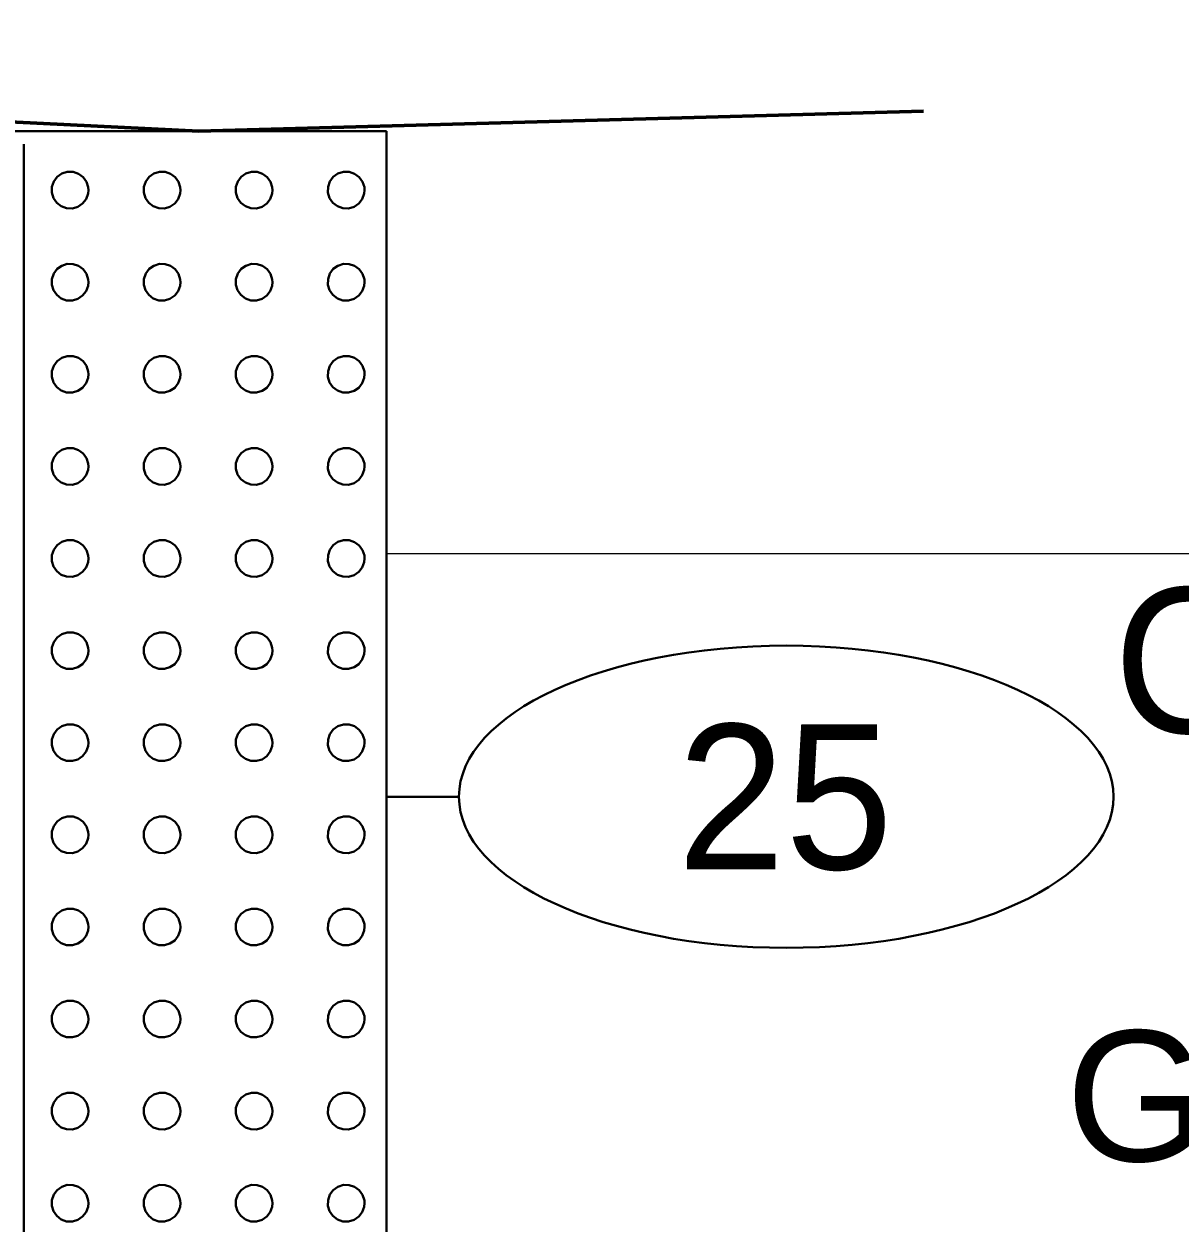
# Model space of a CAD drawing. Extents: x -76 to 974, y -1080 to -735.
# Drawn here: x 792.54 to 800.51, y -936.71 to -928.44 of the extents above; entities that cross this region are included whole.
import ezdxf
from ezdxf.enums import TextEntityAlignment as Align

# ---------------------------------------------------------------- set-up
doc = ezdxf.new("R2010")
doc.units = 0
doc.header["$LTSCALE"] = 0.36
doc.linetypes.add('LONG_DASHED', pattern=[7.5, 6, -1.5])
for name, color, linetype, lineweight in [('27', 7, 'Continuous', 40), ('28', 7, 'LONG_DASHED', 60), ('7', 7, 'Continuous', 13)]:
    doc.layers.add(name, color=color, linetype=linetype, lineweight=lineweight)
doc.layers.add('29', color=7, linetype='Continuous')

msp = doc.modelspace()

# ---------------------------------------------------------------- linework, layer by layer
at = {"layer": '27'}
for p, q in [((792.4513, -929.179), (795.0402, -929.179)), ((795.0402, -941.2678), (795.0402, -929.179)), ((792.5402, -929.2678), (792.5402, -941.2678)), ((795.5402, -933.7678), (795.0402, -933.7678))]:
    msp.add_line(p, q, dxfattribs=at)
for points in [[(792.9848, -929.5853), (792.9832, -929.5656), (792.9711, -929.5279), (792.9479, -929.4958), (792.9161, -929.4724), (792.8785, -929.4599), (792.839, -929.4596), (792.8012, -929.4714), (792.7689, -929.4943), (792.7452, -929.526), (792.7324, -929.5634), (792.7317, -929.6029), (792.7432, -929.6408), (792.7658, -929.6733), (792.7973, -929.6972), (792.8346, -929.7104), (792.8741, -929.7114), (792.9121, -929.7002), (792.9448, -929.6779), (792.969, -929.6467), (792.9825, -929.6095)], [(793.6198, -929.5853), (793.6182, -929.5656), (793.6061, -929.5279), (793.5829, -929.4958), (793.5511, -929.4724), (793.5135, -929.4599), (793.474, -929.4596), (793.4362, -929.4714), (793.4039, -929.4943), (793.3802, -929.526), (793.3674, -929.5634), (793.3667, -929.6029), (793.3782, -929.6408), (793.4008, -929.6733), (793.4323, -929.6972), (793.4696, -929.7104), (793.5091, -929.7114), (793.5471, -929.7002), (793.5798, -929.6779), (793.604, -929.6467), (793.6175, -929.6095)], [(794.2548, -929.5853), (794.2532, -929.5656), (794.2411, -929.5279), (794.2179, -929.4958), (794.1861, -929.4724), (794.1485, -929.4599), (794.109, -929.4596), (794.0712, -929.4714), (794.0389, -929.4943), (794.0152, -929.526), (794.0024, -929.5634), (794.0017, -929.6029), (794.0132, -929.6408), (794.0358, -929.6733), (794.0673, -929.6972), (794.1046, -929.7104), (794.1441, -929.7114), (794.1821, -929.7002), (794.2148, -929.6779), (794.239, -929.6467), (794.2525, -929.6095)], [(794.8898, -929.5853), (794.8882, -929.5656), (794.8761, -929.5279), (794.8529, -929.4958), (794.8211, -929.4724), (794.7835, -929.4599), (794.744, -929.4596), (794.7062, -929.4714), (794.6739, -929.4943), (794.6502, -929.526), (794.6374, -929.5634), (794.6367, -929.6029), (794.6482, -929.6408), (794.6708, -929.6733), (794.7023, -929.6972), (794.7396, -929.7104), (794.7791, -929.7114), (794.8171, -929.7002), (794.8498, -929.6779), (794.874, -929.6467), (794.8875, -929.6095)], [(792.9848, -930.2203), (792.9832, -930.2006), (792.9711, -930.1629), (792.9479, -930.1308), (792.9161, -930.1074), (792.8785, -930.0949), (792.839, -930.0946), (792.8012, -930.1064), (792.7689, -930.1293), (792.7452, -930.161), (792.7324, -930.1984), (792.7317, -930.2379), (792.7432, -930.2758), (792.7658, -930.3083), (792.7973, -930.3322), (792.8346, -930.3454), (792.8741, -930.3464), (792.9121, -930.3352), (792.9448, -930.3129), (792.969, -930.2817), (792.9825, -930.2445)], [(793.6198, -930.2203), (793.6182, -930.2006), (793.6061, -930.1629), (793.5829, -930.1308), (793.5511, -930.1074), (793.5135, -930.0949), (793.474, -930.0946), (793.4362, -930.1064), (793.4039, -930.1293), (793.3802, -930.161), (793.3674, -930.1984), (793.3667, -930.2379), (793.3782, -930.2758), (793.4008, -930.3083), (793.4323, -930.3322), (793.4696, -930.3454), (793.5091, -930.3464), (793.5471, -930.3352), (793.5798, -930.3129), (793.604, -930.2817), (793.6175, -930.2445)], [(794.2548, -930.2203), (794.2532, -930.2006), (794.2411, -930.1629), (794.2179, -930.1308), (794.1861, -930.1074), (794.1485, -930.0949), (794.109, -930.0946), (794.0712, -930.1064), (794.0389, -930.1293), (794.0152, -930.161), (794.0024, -930.1984), (794.0017, -930.2379), (794.0132, -930.2758), (794.0358, -930.3083), (794.0673, -930.3322), (794.1046, -930.3454), (794.1441, -930.3464), (794.1821, -930.3352), (794.2148, -930.3129), (794.239, -930.2817), (794.2525, -930.2445)], [(794.8898, -930.2203), (794.8882, -930.2006), (794.8761, -930.1629), (794.8529, -930.1308), (794.8211, -930.1074), (794.7835, -930.0949), (794.744, -930.0946), (794.7062, -930.1064), (794.6739, -930.1293), (794.6502, -930.161), (794.6374, -930.1984), (794.6367, -930.2379), (794.6482, -930.2758), (794.6708, -930.3083), (794.7023, -930.3322), (794.7396, -930.3454), (794.7791, -930.3464), (794.8171, -930.3352), (794.8498, -930.3129), (794.874, -930.2817), (794.8875, -930.2445)], [(792.9848, -930.8553), (792.9832, -930.8356), (792.9711, -930.7979), (792.9479, -930.7658), (792.9161, -930.7424), (792.8785, -930.7299), (792.839, -930.7296), (792.8012, -930.7414), (792.7689, -930.7643), (792.7452, -930.796), (792.7324, -930.8334), (792.7317, -930.8729), (792.7432, -930.9108), (792.7658, -930.9433), (792.7973, -930.9672), (792.8346, -930.9804), (792.8741, -930.9814), (792.9121, -930.9702), (792.9448, -930.9479), (792.969, -930.9167), (792.9825, -930.8795)], [(793.6198, -930.8553), (793.6182, -930.8356), (793.6061, -930.7979), (793.5829, -930.7658), (793.5511, -930.7424), (793.5135, -930.7299), (793.474, -930.7296), (793.4362, -930.7414), (793.4039, -930.7643), (793.3802, -930.796), (793.3674, -930.8334), (793.3667, -930.8729), (793.3782, -930.9108), (793.4008, -930.9433), (793.4323, -930.9672), (793.4696, -930.9804), (793.5091, -930.9814), (793.5471, -930.9702), (793.5798, -930.9479), (793.604, -930.9167), (793.6175, -930.8795)], [(794.2548, -930.8553), (794.2532, -930.8356), (794.2411, -930.7979), (794.2179, -930.7658), (794.1861, -930.7424), (794.1485, -930.7299), (794.109, -930.7296), (794.0712, -930.7414), (794.0389, -930.7643), (794.0152, -930.796), (794.0024, -930.8334), (794.0017, -930.8729), (794.0132, -930.9108), (794.0358, -930.9433), (794.0673, -930.9672), (794.1046, -930.9804), (794.1441, -930.9814), (794.1821, -930.9702), (794.2148, -930.9479), (794.239, -930.9167), (794.2525, -930.8795)], [(794.8898, -930.8553), (794.8882, -930.8356), (794.8761, -930.7979), (794.8529, -930.7658), (794.8211, -930.7424), (794.7835, -930.7299), (794.744, -930.7296), (794.7062, -930.7414), (794.6739, -930.7643), (794.6502, -930.796), (794.6374, -930.8334), (794.6367, -930.8729), (794.6482, -930.9108), (794.6708, -930.9433), (794.7023, -930.9672), (794.7396, -930.9804), (794.7791, -930.9814), (794.8171, -930.9702), (794.8498, -930.9479), (794.874, -930.9167), (794.8875, -930.8795)], [(792.9848, -931.4903), (792.9832, -931.4706), (792.9711, -931.4329), (792.9479, -931.4008), (792.9161, -931.3774), (792.8785, -931.3649), (792.839, -931.3646), (792.8012, -931.3764), (792.7689, -931.3993), (792.7452, -931.431), (792.7324, -931.4684), (792.7317, -931.5079), (792.7432, -931.5458), (792.7658, -931.5783), (792.7973, -931.6022), (792.8346, -931.6154), (792.8741, -931.6164), (792.9121, -931.6052), (792.9448, -931.5829), (792.969, -931.5517), (792.9825, -931.5145)], [(793.6198, -931.4903), (793.6182, -931.4706), (793.6061, -931.4329), (793.5829, -931.4008), (793.5511, -931.3774), (793.5135, -931.3649), (793.474, -931.3646), (793.4362, -931.3764), (793.4039, -931.3993), (793.3802, -931.431), (793.3674, -931.4684), (793.3667, -931.5079), (793.3782, -931.5458), (793.4008, -931.5783), (793.4323, -931.6022), (793.4696, -931.6154), (793.5091, -931.6164), (793.5471, -931.6052), (793.5798, -931.5829), (793.604, -931.5517), (793.6175, -931.5145)], [(794.2548, -931.4903), (794.2532, -931.4706), (794.2411, -931.4329), (794.2179, -931.4008), (794.1861, -931.3774), (794.1485, -931.3649), (794.109, -931.3646), (794.0712, -931.3764), (794.0389, -931.3993), (794.0152, -931.431), (794.0024, -931.4684), (794.0017, -931.5079), (794.0132, -931.5458), (794.0358, -931.5783), (794.0673, -931.6022), (794.1046, -931.6154), (794.1441, -931.6164), (794.1821, -931.6052), (794.2148, -931.5829), (794.239, -931.5517), (794.2525, -931.5145)], [(794.8898, -931.4903), (794.8882, -931.4706), (794.8761, -931.4329), (794.8529, -931.4008), (794.8211, -931.3774), (794.7835, -931.3649), (794.744, -931.3646), (794.7062, -931.3764), (794.6739, -931.3993), (794.6502, -931.431), (794.6374, -931.4684), (794.6367, -931.5079), (794.6482, -931.5458), (794.6708, -931.5783), (794.7023, -931.6022), (794.7396, -931.6154), (794.7791, -931.6164), (794.8171, -931.6052), (794.8498, -931.5829), (794.874, -931.5517), (794.8875, -931.5145)], [(792.9848, -932.1253), (792.9832, -932.1056), (792.9711, -932.0679), (792.9479, -932.0358), (792.9161, -932.0124), (792.8785, -931.9999), (792.839, -931.9996), (792.8012, -932.0114), (792.7689, -932.0343), (792.7452, -932.066), (792.7324, -932.1034), (792.7317, -932.1429), (792.7432, -932.1808), (792.7658, -932.2133), (792.7973, -932.2372), (792.8346, -932.2504), (792.8741, -932.2514), (792.9121, -932.2402), (792.9448, -932.2179), (792.969, -932.1867), (792.9825, -932.1495)], [(793.6198, -932.1253), (793.6182, -932.1056), (793.6061, -932.0679), (793.5829, -932.0358), (793.5511, -932.0124), (793.5135, -931.9999), (793.474, -931.9996), (793.4362, -932.0114), (793.4039, -932.0343), (793.3802, -932.066), (793.3674, -932.1034), (793.3667, -932.1429), (793.3782, -932.1808), (793.4008, -932.2133), (793.4323, -932.2372), (793.4696, -932.2504), (793.5091, -932.2514), (793.5471, -932.2402), (793.5798, -932.2179), (793.604, -932.1867), (793.6175, -932.1495)], [(794.2548, -932.1253), (794.2532, -932.1056), (794.2411, -932.0679), (794.2179, -932.0358), (794.1861, -932.0124), (794.1485, -931.9999), (794.109, -931.9996), (794.0712, -932.0114), (794.0389, -932.0343), (794.0152, -932.066), (794.0024, -932.1034), (794.0017, -932.1429), (794.0132, -932.1808), (794.0358, -932.2133), (794.0673, -932.2372), (794.1046, -932.2504), (794.1441, -932.2514), (794.1821, -932.2402), (794.2148, -932.2179), (794.239, -932.1867), (794.2525, -932.1495)], [(794.8898, -932.1253), (794.8882, -932.1056), (794.8761, -932.0679), (794.8529, -932.0358), (794.8211, -932.0124), (794.7835, -931.9999), (794.744, -931.9996), (794.7062, -932.0114), (794.6739, -932.0343), (794.6502, -932.066), (794.6374, -932.1034), (794.6367, -932.1429), (794.6482, -932.1808), (794.6708, -932.2133), (794.7023, -932.2372), (794.7396, -932.2504), (794.7791, -932.2514), (794.8171, -932.2402), (794.8498, -932.2179), (794.874, -932.1867), (794.8875, -932.1495)], [(792.9848, -932.7603), (792.9832, -932.7406), (792.9711, -932.7029), (792.9479, -932.6708), (792.9161, -932.6474), (792.8785, -932.6349), (792.839, -932.6346), (792.8012, -932.6464), (792.7689, -932.6693), (792.7452, -932.701), (792.7324, -932.7384), (792.7317, -932.7779), (792.7432, -932.8158), (792.7658, -932.8483), (792.7973, -932.8722), (792.8346, -932.8854), (792.8741, -932.8864), (792.9121, -932.8752), (792.9448, -932.8529), (792.969, -932.8217), (792.9825, -932.7845)], [(793.6198, -932.7603), (793.6182, -932.7406), (793.6061, -932.7029), (793.5829, -932.6708), (793.5511, -932.6474), (793.5135, -932.6349), (793.474, -932.6346), (793.4362, -932.6464), (793.4039, -932.6693), (793.3802, -932.701), (793.3674, -932.7384), (793.3667, -932.7779), (793.3782, -932.8158), (793.4008, -932.8483), (793.4323, -932.8722), (793.4696, -932.8854), (793.5091, -932.8864), (793.5471, -932.8752), (793.5798, -932.8529), (793.604, -932.8217), (793.6175, -932.7845)], [(794.2548, -932.7603), (794.2532, -932.7406), (794.2411, -932.7029), (794.2179, -932.6708), (794.1861, -932.6474), (794.1485, -932.6349), (794.109, -932.6346), (794.0712, -932.6464), (794.0389, -932.6693), (794.0152, -932.701), (794.0024, -932.7384), (794.0017, -932.7779), (794.0132, -932.8158), (794.0358, -932.8483), (794.0673, -932.8722), (794.1046, -932.8854), (794.1441, -932.8864), (794.1821, -932.8752), (794.2148, -932.8529), (794.239, -932.8217), (794.2525, -932.7845)], [(794.8898, -932.7603), (794.8882, -932.7406), (794.8761, -932.7029), (794.8529, -932.6708), (794.8211, -932.6474), (794.7835, -932.6349), (794.744, -932.6346), (794.7062, -932.6464), (794.6739, -932.6693), (794.6502, -932.701), (794.6374, -932.7384), (794.6367, -932.7779), (794.6482, -932.8158), (794.6708, -932.8483), (794.7023, -932.8722), (794.7396, -932.8854), (794.7791, -932.8864), (794.8171, -932.8752), (794.8498, -932.8529), (794.874, -932.8217), (794.8875, -932.7845)], [(792.9848, -933.3953), (792.9832, -933.3756), (792.9711, -933.3379), (792.9479, -933.3058), (792.9161, -933.2824), (792.8785, -933.2699), (792.839, -933.2696), (792.8012, -933.2814), (792.7689, -933.3043), (792.7452, -933.336), (792.7324, -933.3734), (792.7317, -933.4129), (792.7432, -933.4508), (792.7658, -933.4833), (792.7973, -933.5072), (792.8346, -933.5204), (792.8741, -933.5214), (792.9121, -933.5102), (792.9448, -933.4879), (792.969, -933.4567), (792.9825, -933.4195)], [(793.6198, -933.3953), (793.6182, -933.3756), (793.6061, -933.3379), (793.5829, -933.3058), (793.5511, -933.2824), (793.5135, -933.2699), (793.474, -933.2696), (793.4362, -933.2814), (793.4039, -933.3043), (793.3802, -933.336), (793.3674, -933.3734), (793.3667, -933.4129), (793.3782, -933.4508), (793.4008, -933.4833), (793.4323, -933.5072), (793.4696, -933.5204), (793.5091, -933.5214), (793.5471, -933.5102), (793.5798, -933.4879), (793.604, -933.4567), (793.6175, -933.4195)], [(794.2548, -933.3953), (794.2532, -933.3756), (794.2411, -933.3379), (794.2179, -933.3058), (794.1861, -933.2824), (794.1485, -933.2699), (794.109, -933.2696), (794.0712, -933.2814), (794.0389, -933.3043), (794.0152, -933.336), (794.0024, -933.3734), (794.0017, -933.4129), (794.0132, -933.4508), (794.0358, -933.4833), (794.0673, -933.5072), (794.1046, -933.5204), (794.1441, -933.5214), (794.1821, -933.5102), (794.2148, -933.4879), (794.239, -933.4567), (794.2525, -933.4195)], [(794.8898, -933.3953), (794.8882, -933.3756), (794.8761, -933.3379), (794.8529, -933.3058), (794.8211, -933.2824), (794.7835, -933.2699), (794.744, -933.2696), (794.7062, -933.2814), (794.6739, -933.3043), (794.6502, -933.336), (794.6374, -933.3734), (794.6367, -933.4129), (794.6482, -933.4508), (794.6708, -933.4833), (794.7023, -933.5072), (794.7396, -933.5204), (794.7791, -933.5214), (794.8171, -933.5102), (794.8498, -933.4879), (794.874, -933.4567), (794.8875, -933.4195)], [(792.9848, -934.0303), (792.9832, -934.0106), (792.9711, -933.9729), (792.9479, -933.9408), (792.9161, -933.9174), (792.8785, -933.9049), (792.839, -933.9046), (792.8012, -933.9164), (792.7689, -933.9393), (792.7452, -933.971), (792.7324, -934.0084), (792.7317, -934.0479), (792.7432, -934.0858), (792.7658, -934.1183), (792.7973, -934.1422), (792.8346, -934.1554), (792.8741, -934.1564), (792.9121, -934.1452), (792.9448, -934.1229), (792.969, -934.0917), (792.9825, -934.0545)], [(793.6198, -934.0303), (793.6182, -934.0106), (793.6061, -933.9729), (793.5829, -933.9408), (793.5511, -933.9174), (793.5135, -933.9049), (793.474, -933.9046), (793.4362, -933.9164), (793.4039, -933.9393), (793.3802, -933.971), (793.3674, -934.0084), (793.3667, -934.0479), (793.3782, -934.0858), (793.4008, -934.1183), (793.4323, -934.1422), (793.4696, -934.1554), (793.5091, -934.1564), (793.5471, -934.1452), (793.5798, -934.1229), (793.604, -934.0917), (793.6175, -934.0545)], [(794.2548, -934.0303), (794.2532, -934.0106), (794.2411, -933.9729), (794.2179, -933.9408), (794.1861, -933.9174), (794.1485, -933.9049), (794.109, -933.9046), (794.0712, -933.9164), (794.0389, -933.9393), (794.0152, -933.971), (794.0024, -934.0084), (794.0017, -934.0479), (794.0132, -934.0858), (794.0358, -934.1183), (794.0673, -934.1422), (794.1046, -934.1554), (794.1441, -934.1564), (794.1821, -934.1452), (794.2148, -934.1229), (794.239, -934.0917), (794.2525, -934.0545)], [(794.8898, -934.0303), (794.8882, -934.0106), (794.8761, -933.9729), (794.8529, -933.9408), (794.8211, -933.9174), (794.7835, -933.9049), (794.744, -933.9046), (794.7062, -933.9164), (794.6739, -933.9393), (794.6502, -933.971), (794.6374, -934.0084), (794.6367, -934.0479), (794.6482, -934.0858), (794.6708, -934.1183), (794.7023, -934.1422), (794.7396, -934.1554), (794.7791, -934.1564), (794.8171, -934.1452), (794.8498, -934.1229), (794.874, -934.0917), (794.8875, -934.0545)], [(792.9848, -934.6653), (792.9832, -934.6456), (792.9711, -934.6079), (792.9479, -934.5758), (792.9161, -934.5524), (792.8785, -934.5399), (792.839, -934.5396), (792.8012, -934.5514), (792.7689, -934.5743), (792.7452, -934.606), (792.7324, -934.6434), (792.7317, -934.6829), (792.7432, -934.7208), (792.7658, -934.7533), (792.7973, -934.7772), (792.8346, -934.7904), (792.8741, -934.7914), (792.9121, -934.7802), (792.9448, -934.7579), (792.969, -934.7267), (792.9825, -934.6895)], [(793.6198, -934.6653), (793.6182, -934.6456), (793.6061, -934.6079), (793.5829, -934.5758), (793.5511, -934.5524), (793.5135, -934.5399), (793.474, -934.5396), (793.4362, -934.5514), (793.4039, -934.5743), (793.3802, -934.606), (793.3674, -934.6434), (793.3667, -934.6829), (793.3782, -934.7208), (793.4008, -934.7533), (793.4323, -934.7772), (793.4696, -934.7904), (793.5091, -934.7914), (793.5471, -934.7802), (793.5798, -934.7579), (793.604, -934.7267), (793.6175, -934.6895)], [(794.2548, -934.6653), (794.2532, -934.6456), (794.2411, -934.6079), (794.2179, -934.5758), (794.1861, -934.5524), (794.1485, -934.5399), (794.109, -934.5396), (794.0712, -934.5514), (794.0389, -934.5743), (794.0152, -934.606), (794.0024, -934.6434), (794.0017, -934.6829), (794.0132, -934.7208), (794.0358, -934.7533), (794.0673, -934.7772), (794.1046, -934.7904), (794.1441, -934.7914), (794.1821, -934.7802), (794.2148, -934.7579), (794.239, -934.7267), (794.2525, -934.6895)], [(794.8898, -934.6653), (794.8882, -934.6456), (794.8761, -934.6079), (794.8529, -934.5758), (794.8211, -934.5524), (794.7835, -934.5399), (794.744, -934.5396), (794.7062, -934.5514), (794.6739, -934.5743), (794.6502, -934.606), (794.6374, -934.6434), (794.6367, -934.6829), (794.6482, -934.7208), (794.6708, -934.7533), (794.7023, -934.7772), (794.7396, -934.7904), (794.7791, -934.7914), (794.8171, -934.7802), (794.8498, -934.7579), (794.874, -934.7267), (794.8875, -934.6895)], [(792.9848, -935.3003), (792.9832, -935.2806), (792.9711, -935.2429), (792.9479, -935.2108), (792.9161, -935.1874), (792.8785, -935.1749), (792.839, -935.1746), (792.8012, -935.1864), (792.7689, -935.2093), (792.7452, -935.241), (792.7324, -935.2784), (792.7317, -935.3179), (792.7432, -935.3558), (792.7658, -935.3883), (792.7973, -935.4122), (792.8346, -935.4254), (792.8741, -935.4264), (792.9121, -935.4152), (792.9448, -935.3929), (792.969, -935.3617), (792.9825, -935.3245)], [(793.6198, -935.3003), (793.6182, -935.2806), (793.6061, -935.2429), (793.5829, -935.2108), (793.5511, -935.1874), (793.5135, -935.1749), (793.474, -935.1746), (793.4362, -935.1864), (793.4039, -935.2093), (793.3802, -935.241), (793.3674, -935.2784), (793.3667, -935.3179), (793.3782, -935.3558), (793.4008, -935.3883), (793.4323, -935.4122), (793.4696, -935.4254), (793.5091, -935.4264), (793.5471, -935.4152), (793.5798, -935.3929), (793.604, -935.3617), (793.6175, -935.3245)], [(794.2548, -935.3003), (794.2532, -935.2806), (794.2411, -935.2429), (794.2179, -935.2108), (794.1861, -935.1874), (794.1485, -935.1749), (794.109, -935.1746), (794.0712, -935.1864), (794.0389, -935.2093), (794.0152, -935.241), (794.0024, -935.2784), (794.0017, -935.3179), (794.0132, -935.3558), (794.0358, -935.3883), (794.0673, -935.4122), (794.1046, -935.4254), (794.1441, -935.4264), (794.1821, -935.4152), (794.2148, -935.3929), (794.239, -935.3617), (794.2525, -935.3245)], [(794.8898, -935.3003), (794.8882, -935.2806), (794.8761, -935.2429), (794.8529, -935.2108), (794.8211, -935.1874), (794.7835, -935.1749), (794.744, -935.1746), (794.7062, -935.1864), (794.6739, -935.2093), (794.6502, -935.241), (794.6374, -935.2784), (794.6367, -935.3179), (794.6482, -935.3558), (794.6708, -935.3883), (794.7023, -935.4122), (794.7396, -935.4254), (794.7791, -935.4264), (794.8171, -935.4152), (794.8498, -935.3929), (794.874, -935.3617), (794.8875, -935.3245)], [(792.9848, -935.9353), (792.9832, -935.9156), (792.9711, -935.8779), (792.9479, -935.8458), (792.9161, -935.8224), (792.8785, -935.8099), (792.839, -935.8096), (792.8012, -935.8214), (792.7689, -935.8443), (792.7452, -935.876), (792.7324, -935.9134), (792.7317, -935.9529), (792.7432, -935.9908), (792.7658, -936.0233), (792.7973, -936.0472), (792.8346, -936.0604), (792.8741, -936.0614), (792.9121, -936.0502), (792.9448, -936.0279), (792.969, -935.9967), (792.9825, -935.9595)], [(793.6198, -935.9353), (793.6182, -935.9156), (793.6061, -935.8779), (793.5829, -935.8458), (793.5511, -935.8224), (793.5135, -935.8099), (793.474, -935.8096), (793.4362, -935.8214), (793.4039, -935.8443), (793.3802, -935.876), (793.3674, -935.9134), (793.3667, -935.9529), (793.3782, -935.9908), (793.4008, -936.0233), (793.4323, -936.0472), (793.4696, -936.0604), (793.5091, -936.0614), (793.5471, -936.0502), (793.5798, -936.0279), (793.604, -935.9967), (793.6175, -935.9595)], [(794.2548, -935.9353), (794.2532, -935.9156), (794.2411, -935.8779), (794.2179, -935.8458), (794.1861, -935.8224), (794.1485, -935.8099), (794.109, -935.8096), (794.0712, -935.8214), (794.0389, -935.8443), (794.0152, -935.876), (794.0024, -935.9134), (794.0017, -935.9529), (794.0132, -935.9908), (794.0358, -936.0233), (794.0673, -936.0472), (794.1046, -936.0604), (794.1441, -936.0614), (794.1821, -936.0502), (794.2148, -936.0279), (794.239, -935.9967), (794.2525, -935.9595)], [(794.8898, -935.9353), (794.8882, -935.9156), (794.8761, -935.8779), (794.8529, -935.8458), (794.8211, -935.8224), (794.7835, -935.8099), (794.744, -935.8096), (794.7062, -935.8214), (794.6739, -935.8443), (794.6502, -935.876), (794.6374, -935.9134), (794.6367, -935.9529), (794.6482, -935.9908), (794.6708, -936.0233), (794.7023, -936.0472), (794.7396, -936.0604), (794.7791, -936.0614), (794.8171, -936.0502), (794.8498, -936.0279), (794.874, -935.9967), (794.8875, -935.9595)], [(792.9848, -936.5703), (792.9832, -936.5506), (792.9711, -936.5129), (792.9479, -936.4808), (792.9161, -936.4574), (792.8785, -936.4449), (792.839, -936.4446), (792.8012, -936.4564), (792.7689, -936.4793), (792.7452, -936.511), (792.7324, -936.5484), (792.7317, -936.5879), (792.7432, -936.6258), (792.7658, -936.6583), (792.7973, -936.6822), (792.8346, -936.6954), (792.8741, -936.6964), (792.9121, -936.6852), (792.9448, -936.6629), (792.969, -936.6317), (792.9825, -936.5945)], [(793.6198, -936.5703), (793.6182, -936.5506), (793.6061, -936.5129), (793.5829, -936.4808), (793.5511, -936.4574), (793.5135, -936.4449), (793.474, -936.4446), (793.4362, -936.4564), (793.4039, -936.4793), (793.3802, -936.511), (793.3674, -936.5484), (793.3667, -936.5879), (793.3782, -936.6258), (793.4008, -936.6583), (793.4323, -936.6822), (793.4696, -936.6954), (793.5091, -936.6964), (793.5471, -936.6852), (793.5798, -936.6629), (793.604, -936.6317), (793.6175, -936.5945)], [(794.2548, -936.5703), (794.2532, -936.5506), (794.2411, -936.5129), (794.2179, -936.4808), (794.1861, -936.4574), (794.1485, -936.4449), (794.109, -936.4446), (794.0712, -936.4564), (794.0389, -936.4793), (794.0152, -936.511), (794.0024, -936.5484), (794.0017, -936.5879), (794.0132, -936.6258), (794.0358, -936.6583), (794.0673, -936.6822), (794.1046, -936.6954), (794.1441, -936.6964), (794.1821, -936.6852), (794.2148, -936.6629), (794.239, -936.6317), (794.2525, -936.5945)], [(794.8898, -936.5703), (794.8882, -936.5506), (794.8761, -936.5129), (794.8529, -936.4808), (794.8211, -936.4574), (794.7835, -936.4449), (794.744, -936.4446), (794.7062, -936.4564), (794.6739, -936.4793), (794.6502, -936.511), (794.6374, -936.5484), (794.6367, -936.5879), (794.6482, -936.6258), (794.6708, -936.6583), (794.7023, -936.6822), (794.7396, -936.6954), (794.7791, -936.6964), (794.8171, -936.6852), (794.8498, -936.6629), (794.874, -936.6317), (794.8875, -936.5945)]]:
    msp.add_lwpolyline(points, close=True, dxfattribs=at)
msp.add_ellipse((797.7976, -933.7678), major_axis=(2.2574, 0), ratio=0.461538, dxfattribs=at)
at = {"layer": '28', "linetype": 'Continuous'}
msp.add_lwpolyline([(746.2457, -928.99), (758.7457, -929.3789), (769.7457, -929.42), (778.7457, -928.44), (793.7457, -929.179), (798.7457, -929.04)], dxfattribs=at)
at = {"layer": '7'}
msp.add_line((795.0402, -932.09), (818.1909, -932.09), dxfattribs=at)

# ---------------------------------------------------------------- texts
at = {"layer": '27'}
msp.add_text('25', height=1, dxfattribs=at).set_placement((797.7902, -934.2678), align=Align.CENTER)
at = {"layer": '29'}
msp.add_text('COASTAL PLAIN DEPOSITS:', height=1, dxfattribs=at).set_placement((809.0473, -933.3275), align=Align.CENTER)
at = {"layer": '29', "width": 1.05}
msp.add_text('GRAY COARSE TO FINE SAND', height=0.9, dxfattribs=at).set_placement((808.9591, -936.2808), align=Align.CENTER)

doc.saveas('drawing.dxf')
